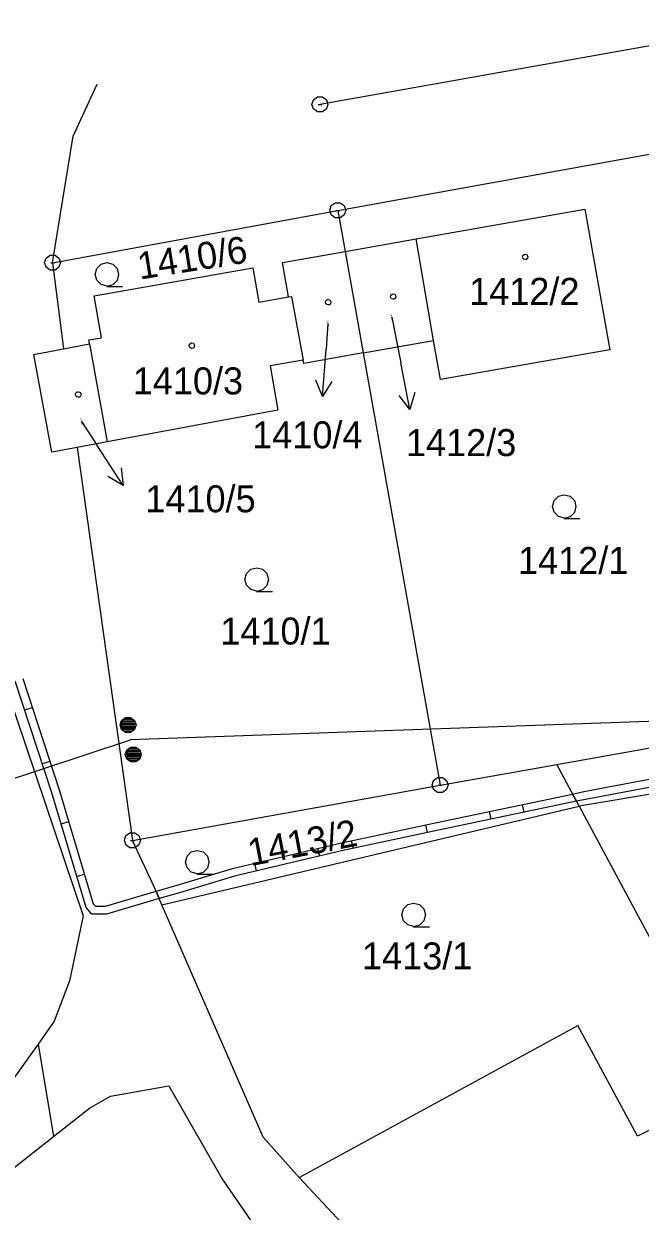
# Model space of a CAD drawing. Extents: x -806774 to -803680, y -1151731 to -1150053.
# Drawn here: x -804923.9 to -804885.1, y -1150515.1 to -1150440.2 of the extents above; entities that cross this region are included whole.
import ezdxf

# ---------------------------------------------------------------- set-up
doc = ezdxf.new("R2010")
doc.units = 0
for name, color, linetype in [('1', 7, 'Continuous'), ('12', 7, 'Continuous'), ('13', 7, 'Continuous'), ('2', 7, 'Continuous'), ('3', 7, 'Continuous'), ('5', 7, 'Continuous'), ('6', 7, 'Continuous'), ('7', 7, 'Continuous'), ('8', 7, 'Continuous')]:
    doc.layers.add(name, color=color, linetype=linetype)

msp = doc.modelspace()

# ---------------------------------------------------------------- linework, layer by layer
at = {"layer": '1'}
for p, q in [((-804876.69, -1150440.25), (-804905.24, -1150445.34)), ((-804920.8, -1150447.34), (-804919.29, -1150444.05)), ((-804922.09, -1150455.31), (-804920.8, -1150447.34)), ((-804904.12, -1150452.01), (-804884.37, -1150448.45)), ((-804922.09, -1150455.31), (-804904.12, -1150452.01)), ((-804904.12, -1150452.01), (-804903.66, -1150454.6)), ((-804899.19, -1150453.81), (-804888.56, -1150451.94)), ((-804888.56, -1150451.94), (-804886.98, -1150460.8)), ((-804903.66, -1150454.6), (-804899.19, -1150453.81)), ((-804898.08, -1150460.2), (-804899.19, -1150453.81)), ((-804907.6, -1150455.3), (-804903.66, -1150454.6)), ((-804903.66, -1150454.6), (-804902.52, -1150460.99)), ((-804922.09, -1150455.31), (-804921.41, -1150460.73)), ((-804919.47, -1150457.39), (-804909.48, -1150455.63)), ((-804909.48, -1150455.63), (-804909.09, -1150457.8)), ((-804907.22, -1150457.46), (-804907.6, -1150455.3)), ((-804919.01, -1150460.03), (-804919.47, -1150457.39)), ((-804909.09, -1150457.8), (-804907.22, -1150457.46)), ((-804907.22, -1150457.46), (-804907.04, -1150457.43)), ((-804907.04, -1150457.43), (-804906.3, -1150461.45)), ((-804921.41, -1150460.73), (-804919.76, -1150460.42)), ((-804919.8, -1150460.17), (-804919.01, -1150460.03)), ((-804919.76, -1150460.42), (-804919.8, -1150460.17)), ((-804919.76, -1150460.42), (-804918.66, -1150466.6)), ((-804902.52, -1150460.99), (-804898.08, -1150460.2)), ((-804897.65, -1150462.66), (-804898.08, -1150460.2)), ((-804923.27, -1150461.08), (-804921.41, -1150460.73)), ((-804922.14, -1150467.25), (-804923.27, -1150461.08)), ((-804902.52, -1150460.99), (-804906.26, -1150461.66)), ((-804902.52, -1150460.99), (-804897.67, -1150488.22)), ((-804886.98, -1150460.8), (-804897.65, -1150462.66)), ((-804906.3, -1150461.45), (-804908.39, -1150461.8)), ((-804908.39, -1150461.8), (-804907.89, -1150464.6)), ((-804906.26, -1150461.66), (-804906.3, -1150461.45)), ((-804907.89, -1150464.6), (-804918.66, -1150466.6)), ((-804920.54, -1150466.95), (-804922.14, -1150467.25)), ((-804918.66, -1150466.6), (-804920.54, -1150466.95)), ((-804920.54, -1150466.95), (-804917.06, -1150491.7)), ((-804925.63, -1150480.28), (-804920.17, -1150496.45)), ((-804853.37, -1150483.57), (-804888.9, -1150489.55)), ((-804890.32, -1150486.91), (-804878.03, -1150484.71)), ((-804897.67, -1150488.22), (-804890.32, -1150486.91)), ((-804888.9, -1150489.55), (-804890.32, -1150486.91)), ((-804917.06, -1150491.7), (-804897.67, -1150488.22)), ((-804915.2, -1150495.76), (-804888.9, -1150489.55)), ((-804888.9, -1150489.55), (-804879.35, -1150507.38)), ((-804915.68, -1150494.66), (-804917.06, -1150491.7)), ((-804915.2, -1150495.76), (-804915.68, -1150494.66)), ((-804908.82, -1150510.39), (-804915.2, -1150495.76)), ((-804920.17, -1150496.45), (-804921.02, -1150500.55)), ((-804921.02, -1150500.55), (-804921.99, -1150503.09)), ((-804921.99, -1150503.09), (-804923.01, -1150504.53)), ((-804906.56, -1150512.95), (-804889, -1150503.37)), ((-804885.24, -1150510.33), (-804889, -1150503.37)), ((-804923.01, -1150504.53), (-804924.76, -1150507)), ((-804923.01, -1150504.53), (-804922.03, -1150510.36)), ((-804918.45, -1150507.81), (-804914.77, -1150507.17)), ((-804914.77, -1150507.17), (-804911.38, -1150513.07)), ((-804879.35, -1150507.38), (-804885.24, -1150510.33)), ((-804919.77, -1150508.58), (-804918.45, -1150507.81)), ((-804922.03, -1150510.36), (-804919.77, -1150508.58)), ((-804925.34, -1150512.97), (-804922.03, -1150510.36)), ((-804906.56, -1150512.95), (-804908.82, -1150510.39)), ((-804911.38, -1150513.07), (-804909.35, -1150516.02)), ((-804902.3, -1150517.47), (-804906.56, -1150512.95))]:
    msp.add_line(p, q, dxfattribs=at)
at = {"layer": '12'}
for p, q in [((-804899.19, -1150453.81), (-804888.56, -1150451.94)), ((-804888.56, -1150451.94), (-804886.98, -1150460.8)), ((-804903.66, -1150454.6), (-804899.19, -1150453.81)), ((-804898.08, -1150460.2), (-804899.19, -1150453.81)), ((-804898.08, -1150460.2), (-804899.19, -1150453.81)), ((-804907.6, -1150455.3), (-804903.66, -1150454.6)), ((-804903.66, -1150454.6), (-804902.52, -1150460.99)), ((-804903.66, -1150454.6), (-804902.52, -1150460.99)), ((-804919.47, -1150457.39), (-804909.48, -1150455.63)), ((-804909.48, -1150455.63), (-804909.09, -1150457.8)), ((-804907.22, -1150457.46), (-804907.6, -1150455.3)), ((-804919.01, -1150460.03), (-804919.47, -1150457.39)), ((-804909.09, -1150457.8), (-804907.22, -1150457.46)), ((-804907.22, -1150457.46), (-804907.04, -1150457.43)), ((-804907.22, -1150457.46), (-804907.04, -1150457.43)), ((-804907.04, -1150457.43), (-804906.3, -1150461.45)), ((-804907.04, -1150457.43), (-804906.3, -1150461.45)), ((-804921.41, -1150460.73), (-804919.76, -1150460.42)), ((-804919.8, -1150460.17), (-804919.01, -1150460.03)), ((-804919.76, -1150460.42), (-804919.8, -1150460.17)), ((-804919.76, -1150460.42), (-804918.66, -1150466.6)), ((-804919.76, -1150460.42), (-804918.66, -1150466.6)), ((-804902.52, -1150460.99), (-804898.08, -1150460.2)), ((-804897.65, -1150462.66), (-804898.08, -1150460.2)), ((-804923.27, -1150461.08), (-804921.41, -1150460.73)), ((-804922.14, -1150467.25), (-804923.27, -1150461.08)), ((-804902.52, -1150460.99), (-804906.26, -1150461.66)), ((-804886.98, -1150460.8), (-804897.65, -1150462.66)), ((-804906.3, -1150461.45), (-804908.39, -1150461.8)), ((-804908.39, -1150461.8), (-804907.89, -1150464.6)), ((-804906.26, -1150461.66), (-804906.3, -1150461.45)), ((-804907.89, -1150464.6), (-804918.66, -1150466.6)), ((-804920.54, -1150466.95), (-804922.14, -1150467.25)), ((-804918.66, -1150466.6), (-804920.54, -1150466.95))]:
    msp.add_line(p, q, dxfattribs=at)
at = {"layer": '13'}
for p, q in [((-804922.13, -1150488.71), (-804924.45, -1150481.66)), ((-804923.97, -1150481.5), (-804921.65, -1150488.57)), ((-804923.849, -1150483.486), (-804923.374, -1150483.329)), ((-804922.255, -1150486.726), (-804922.73, -1150486.882)), ((-804888.62, -1150488.63), (-804879.1, -1150486.82)), ((-804879.02, -1150487.32), (-804888.52, -1150489.13)), ((-804919.97, -1150495.93), (-804922.13, -1150488.71)), ((-804921.65, -1150488.57), (-804919.53, -1150495.69)), ((-804897.88, -1150490.57), (-804889.32, -1150488.78)), ((-804889.32, -1150488.78), (-804888.62, -1150488.63)), ((-804889.32, -1150488.78), (-804889.07, -1150489.24)), ((-804889.07, -1150489.24), (-804889.32, -1150488.78)), ((-804889.07, -1150489.24), (-804897.78, -1150491.05)), ((-804892.496, -1150489.444), (-804892.394, -1150489.934)), ((-804888.52, -1150489.13), (-804889.07, -1150489.24)), ((-804894.455, -1150490.359), (-804894.556, -1150489.869)), ((-804921.546, -1150490.661), (-804921.067, -1150490.518)), ((-804903.98, -1150491.87), (-804897.88, -1150490.57)), ((-804897.78, -1150491.05), (-804903.88, -1150492.35)), ((-804898.601, -1150490.724), (-804898.497, -1150491.213)), ((-804910.75, -1150493.47), (-804903.98, -1150491.87)), ((-804903.159, -1150492.196), (-804903.264, -1150491.707)), ((-804903.88, -1150492.35), (-804910.63, -1150493.95)), ((-804905.397, -1150492.205), (-804905.282, -1150492.692)), ((-804909.232, -1150493.619), (-804909.347, -1150493.132)), ((-804920.08, -1150493.841), (-804920.56, -1150493.984)), ((-804914.24, -1150494.52), (-804910.75, -1150493.47)), ((-804910.63, -1150493.95), (-804914.1, -1150495)), ((-804915.57, -1150494.91), (-804914.24, -1150494.52)), ((-804918.75, -1150495.85), (-804915.57, -1150494.91)), ((-804915.37, -1150495.37), (-804918.69, -1150496.35)), ((-804915.37, -1150495.37), (-804915.57, -1150494.91)), ((-804915.57, -1150494.91), (-804915.37, -1150495.37)), ((-804914.1, -1150495), (-804915.37, -1150495.37)), ((-804919.61, -1150496.34), (-804919.97, -1150495.93)), ((-804918.69, -1150496.35), (-804919.61, -1150496.34)), ((-804919.53, -1150495.69), (-804919.39, -1150495.84)), ((-804919.39, -1150495.84), (-804918.75, -1150495.85))]:
    msp.add_line(p, q, dxfattribs=at)
at = {"layer": '3'}
for points in [[(-804918.66, -1150456.78), (-804919.04, -1150456.68), (-804919.31, -1150456.41), (-804919.41, -1150456.04), (-804919.31, -1150455.67), (-804919.04, -1150455.4), (-804918.67, -1150455.3), (-804918.3, -1150455.4), (-804918.03, -1150455.67), (-804917.93, -1150456.05), (-804918.03, -1150456.43), (-804918.3, -1150456.7), (-804918.68, -1150456.8), (-804917.68, -1150456.8)], [(-804889.84, -1150471.4), (-804890.22, -1150471.3), (-804890.49, -1150471.03), (-804890.59, -1150470.66), (-804890.49, -1150470.29), (-804890.22, -1150470.02), (-804889.85, -1150469.92), (-804889.48, -1150470.02), (-804889.21, -1150470.29), (-804889.11, -1150470.67), (-804889.21, -1150471.05), (-804889.48, -1150471.32), (-804889.86, -1150471.42), (-804888.86, -1150471.42)], [(-804909.22, -1150476), (-804909.6, -1150475.9), (-804909.87, -1150475.63), (-804909.97, -1150475.26), (-804909.87, -1150474.89), (-804909.6, -1150474.62), (-804909.23, -1150474.52), (-804908.86, -1150474.62), (-804908.59, -1150474.89), (-804908.49, -1150475.27), (-804908.59, -1150475.65), (-804908.86, -1150475.92), (-804909.24, -1150476.02), (-804908.24, -1150476.02)], [(-804912.97, -1150493.81), (-804913.35, -1150493.71), (-804913.62, -1150493.44), (-804913.72, -1150493.07), (-804913.62, -1150492.7), (-804913.35, -1150492.43), (-804912.98, -1150492.33), (-804912.61, -1150492.43), (-804912.34, -1150492.7), (-804912.24, -1150493.08), (-804912.34, -1150493.46), (-804912.61, -1150493.73), (-804912.99, -1150493.83), (-804911.99, -1150493.83)], [(-804899.33, -1150497.13), (-804899.71, -1150497.03), (-804899.98, -1150496.76), (-804900.08, -1150496.39), (-804899.98, -1150496.02), (-804899.71, -1150495.75), (-804899.34, -1150495.65), (-804898.97, -1150495.75), (-804898.7, -1150496.02), (-804898.6, -1150496.4), (-804898.7, -1150496.78), (-804898.97, -1150497.05), (-804899.35, -1150497.15), (-804898.35, -1150497.15)]]:
    msp.add_lwpolyline(points, dxfattribs=at)
at = {"layer": '5'}
for points in [[(-804892.31, -1150454.77), (-804892.21, -1150454.79), (-804892.16, -1150454.88), (-804892.14, -1150454.94), (-804892.16, -1150455.03), (-804892.24, -1150455.1), (-804892.31, -1150455.11), (-804892.4, -1150455.08), (-804892.46, -1150455.02), (-804892.48, -1150454.94), (-804892.46, -1150454.85), (-804892.38, -1150454.78)], [(-804900.63, -1150457.27), (-804900.53, -1150457.29), (-804900.48, -1150457.38), (-804900.46, -1150457.44), (-804900.48, -1150457.53), (-804900.56, -1150457.6), (-804900.63, -1150457.61), (-804900.72, -1150457.58), (-804900.78, -1150457.52), (-804900.8, -1150457.44), (-804900.78, -1150457.35), (-804900.7, -1150457.28)], [(-804904.72, -1150457.62), (-804904.62, -1150457.64), (-804904.57, -1150457.73), (-804904.55, -1150457.79), (-804904.57, -1150457.88), (-804904.65, -1150457.95), (-804904.72, -1150457.96), (-804904.81, -1150457.93), (-804904.87, -1150457.87), (-804904.89, -1150457.79), (-804904.87, -1150457.7), (-804904.79, -1150457.63)], [(-804913.31, -1150460.36), (-804913.21, -1150460.38), (-804913.16, -1150460.47), (-804913.14, -1150460.53), (-804913.16, -1150460.62), (-804913.24, -1150460.69), (-804913.31, -1150460.7), (-804913.4, -1150460.67), (-804913.46, -1150460.61), (-804913.48, -1150460.53), (-804913.46, -1150460.44), (-804913.38, -1150460.37)], [(-804920.47, -1150463.44), (-804920.37, -1150463.46), (-804920.32, -1150463.55), (-804920.3, -1150463.61), (-804920.32, -1150463.7), (-804920.4, -1150463.77), (-804920.47, -1150463.78), (-804920.56, -1150463.75), (-804920.62, -1150463.69), (-804920.64, -1150463.61), (-804920.62, -1150463.52), (-804920.54, -1150463.45)]]:
    msp.add_lwpolyline(points, close=True, dxfattribs=at)
at = {"layer": '6'}
for p in [(-804798.68, -1150481.15), (-804983.74, -1150507.4)]:
    msp.add_line(p, (-804917.18, -1150485.37), dxfattribs=at)
for points in [[(-804917.49, -1150483.96), (-804917.18, -1150483.96), (-804916.93, -1150484.14), (-804916.83, -1150484.43), (-804916.93, -1150484.72), (-804917.18, -1150484.9), (-804917.49, -1150484.9), (-804917.74, -1150484.72), (-804917.84, -1150484.43), (-804917.74, -1150484.14), (-804917.49, -1150483.96), (-804917.46, -1150484), (-804917.22, -1150484), (-804917.06, -1150484.08), (-804917.62, -1150484.08), (-804917.7, -1150484.16), (-804916.98, -1150484.16), (-804916.98, -1150484.24), (-804917.7, -1150484.24), (-804917.74, -1150484.32), (-804916.94, -1150484.32), (-804916.9, -1150484.4), (-804917.78, -1150484.4), (-804917.78, -1150484.48), (-804916.9, -1150484.48), (-804916.93, -1150484.56), (-804917.74, -1150484.56), (-804917.73, -1150484.64), (-804916.92, -1150484.64), (-804916.97, -1150484.72), (-804917.69, -1150484.72), (-804917.61, -1150484.8), (-804917.05, -1150484.8), (-804917.16, -1150484.88), (-804917.5, -1150484.88)], [(-804917.16, -1150485.82), (-804916.85, -1150485.82), (-804916.6, -1150486), (-804916.5, -1150486.29), (-804916.6, -1150486.58), (-804916.85, -1150486.76), (-804917.16, -1150486.76), (-804917.41, -1150486.58), (-804917.51, -1150486.29), (-804917.41, -1150486), (-804917.16, -1150485.82), (-804917.13, -1150485.86), (-804916.89, -1150485.86), (-804916.73, -1150485.94), (-804917.29, -1150485.94), (-804917.37, -1150486.02), (-804916.65, -1150486.02), (-804916.65, -1150486.1), (-804917.37, -1150486.1), (-804917.41, -1150486.18), (-804916.61, -1150486.18), (-804916.57, -1150486.26), (-804917.45, -1150486.26), (-804917.45, -1150486.34), (-804916.57, -1150486.34), (-804916.6, -1150486.42), (-804917.41, -1150486.42), (-804917.4, -1150486.5), (-804916.59, -1150486.5), (-804916.64, -1150486.58), (-804917.36, -1150486.58), (-804917.28, -1150486.66), (-804916.72, -1150486.66), (-804916.83, -1150486.74), (-804917.17, -1150486.74)]]:
    msp.add_lwpolyline(points, dxfattribs=at)
at = {"layer": '7'}
for p, q in [((-804900.72, -1150458.73), (-804900.15, -1150461.62)), ((-804904.74, -1150459.14), (-804904.86, -1150460.75)), ((-804905.075, -1150463.742), (-804904.86, -1150460.75)), ((-804899.57, -1150464.563), (-804900.15, -1150461.62)), ((-804920.27, -1150465.3), (-804919.28, -1150466.82)), ((-804917.64, -1150469.332), (-804919.28, -1150466.82))]:
    msp.add_line(p, q, dxfattribs=at)
for points in [[(-804904.504, -1150462.781), (-804905.075, -1150463.742), (-804905.502, -1150462.709)], [(-804899.273, -1150463.486), (-804899.57, -1150464.563), (-804900.254, -1150463.679)], [(-804917.768, -1150468.221), (-804917.64, -1150469.332), (-804918.605, -1150468.768)]]:
    msp.add_lwpolyline(points, dxfattribs=at)
at = {"layer": '8'}
for p, q in [((-804905.36, -1150445.34), (-804905.12, -1150445.34)), ((-804904.24, -1150452.01), (-804904, -1150452.01)), ((-804922.21, -1150455.31), (-804921.97, -1150455.31)), ((-804897.79, -1150488.22), (-804897.55, -1150488.22)), ((-804917.18, -1150491.7), (-804916.94, -1150491.7))]:
    msp.add_line(p, q, dxfattribs=at)
for points in [[(-804905.09, -1150444.86), (-804904.84, -1150445.04), (-804904.74, -1150445.33), (-804904.84, -1150445.62), (-804905.09, -1150445.8), (-804905.4, -1150445.8), (-804905.65, -1150445.62), (-804905.75, -1150445.33), (-804905.65, -1150445.04), (-804905.4, -1150444.86)], [(-804903.97, -1150451.53), (-804903.72, -1150451.71), (-804903.62, -1150452), (-804903.72, -1150452.29), (-804903.97, -1150452.47), (-804904.28, -1150452.47), (-804904.53, -1150452.29), (-804904.63, -1150452), (-804904.53, -1150451.71), (-804904.28, -1150451.53)], [(-804921.94, -1150454.83), (-804921.69, -1150455.01), (-804921.59, -1150455.3), (-804921.69, -1150455.59), (-804921.94, -1150455.77), (-804922.25, -1150455.77), (-804922.5, -1150455.59), (-804922.6, -1150455.3), (-804922.5, -1150455.01), (-804922.25, -1150454.83)], [(-804897.52, -1150487.74), (-804897.27, -1150487.92), (-804897.17, -1150488.21), (-804897.27, -1150488.5), (-804897.52, -1150488.68), (-804897.83, -1150488.68), (-804898.08, -1150488.5), (-804898.18, -1150488.21), (-804898.08, -1150487.92), (-804897.83, -1150487.74)], [(-804916.91, -1150491.22), (-804916.66, -1150491.4), (-804916.56, -1150491.69), (-804916.66, -1150491.98), (-804916.91, -1150492.16), (-804917.22, -1150492.16), (-804917.47, -1150491.98), (-804917.57, -1150491.69), (-804917.47, -1150491.4), (-804917.22, -1150491.22)]]:
    msp.add_lwpolyline(points, close=True, dxfattribs=at)

# ---------------------------------------------------------------- texts
at = {"layer": '2'}
for s, height, rotation, p in [('1410/6', 1.7, 8.99544, (-804916.598, -1150456.369)), ('1410/4', 0.1, 278.97315, (-804904.821, -1150458.947)), ('1412/3', 0.1, 278.97315, (-804900.802, -1150458.529)), ('1410/5', 0.1, 280.80662, (-804920.358, -1150465.107)), ('1413/2', 1.7, 10.77161, (-804909.615, -1150493.325))]:
    msp.add_text(s, height=height, rotation=rotation, dxfattribs=at).set_placement(p)
for s, p in [('1412/2', (-804895.844, -1150457.96)), ('1410/3', (-804917.04, -1150463.6)), ('1412/1', (-804892.762, -1150474.91)), ('1410/1', (-804911.525, -1150479.36)), ('1413/1', (-804902.595, -1150499.83))]:
    msp.add_text(s, height=1.7, dxfattribs=at).set_placement(p)
at = {"layer": '7'}
for s, p in [('1410/4', (-804909.514, -1150467)), ('1412/3', (-804899.827, -1150467.49)), ('1410/5', (-804916.247, -1150471.03))]:
    msp.add_text(s, height=1.7, dxfattribs=at).set_placement(p)

doc.saveas('drawing.dxf')
